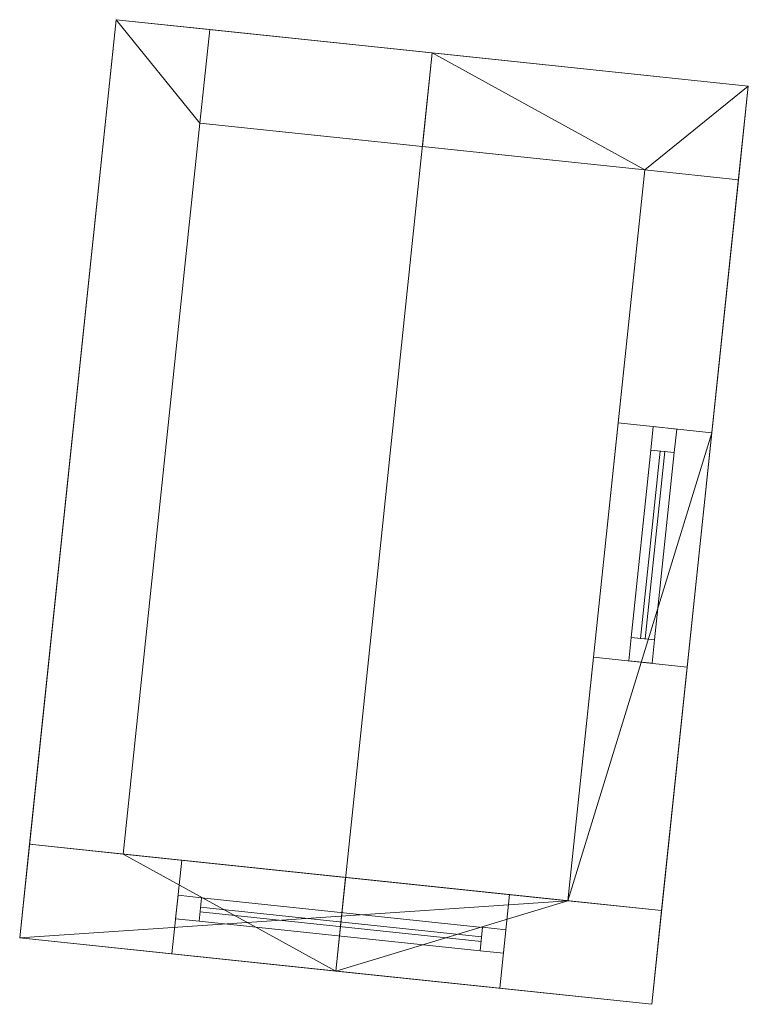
# Model space of a CAD drawing. Header units: millimetres. Extents: x -430348 to -225823, y -86243 to 5084.
# Tile 597 of 656: x -350221 to -348674, y -53756 to -51666. Entities that reach past the tile are written whole.
import ezdxf

# ---------------------------------------------------------------- set-up
doc = ezdxf.new("R2010")
doc.units = ezdxf.units.MM
for name, color, linetype, lineweight in [('A-GLAZ-CURT', 52, 'Continuous', 9), ('A-GLAZ-CWMG', 51, 'Continuous', 9), ('A-ROOF', 132, 'Continuous', 9), ('A-WALL', 113, 'Continuous', 9)]:
    doc.layers.add(name, color=color, linetype=linetype, lineweight=lineweight)

# ---------------------------------------------------------------- blocks, each defined once
blk = doc.blocks.new('System Panel - Door-555604-_3D_ Copy 1')
at = {"layer": 'A-GLAZ-CURT'}
mesh = blk.add_polyface(dxfattribs=at)
corners = [(-300, 5), (-300, 5, 1450), (300, 5, 1450), (300, 5)]
mesh.append_faces([[corners[k] for k in face] for face in [(2, 3, 0, 1)]])
mesh = blk.add_polyface(dxfattribs=at)
corners = [(300, -5), (-300, -5), (-300, 5), (300, 5)]
mesh.append_faces([[corners[k] for k in face] for face in [(0, 1, 2, 3)]])
mesh = blk.add_polyface(dxfattribs=at)
corners = [(-300, -5, 1450), (300, -5, 1450), (300, 5, 1450), (-300, 5, 1450)]
mesh.append_faces([[corners[k] for k in face] for face in [(0, 1, 2, 3)]])
mesh = blk.add_polyface(dxfattribs=at)
corners = [(-300, -5), (-300, -5, 1450), (-300, 5, 1450), (-300, 5)]
mesh.append_faces([[corners[k] for k in face] for face in [(0, 1, 2, 3)]])
mesh = blk.add_polyface(dxfattribs=at)
corners = [(300, -5, 1450), (300, -5), (300, 5), (300, 5, 1450)]
mesh.append_faces([[corners[k] for k in face] for face in [(0, 1, 2, 3)]])
mesh = blk.add_polyface(dxfattribs=at)
corners = [(-300, -5), (300, -5), (300, -5, 1450), (-300, -5, 1450)]
mesh.append_faces([[corners[k] for k in face] for face in [(2, 3, 0, 1)]])
blk = doc.blocks.new('Rectangular Mullion - 50mm x 50mm-531397-_3D_ Copy 1')
at = {"layer": 'A-GLAZ-CWMG'}
mesh = blk.add_polyface(dxfattribs=at)
corners = [(0, 25), (-50, 25), (-50, -25), (0, -25)]
mesh.append_faces([[corners[k] for k in face] for face in [(3, 0, 1, 2)]])
mesh = blk.add_polyface(dxfattribs=at)
corners = [(0, 25, -1550), (0, -25, -1550), (-50, -25, -1550), (-50, 25, -1550)]
mesh.append_faces([[corners[k] for k in face] for face in [(3, 0, 1, 2)]])
mesh = blk.add_polyface(dxfattribs=at)
corners = [(-50, 25), (0, 25), (0, 25, -1550), (-50, 25, -1550)]
mesh.append_faces([[corners[k] for k in face] for face in [(3, 0, 1, 2)]])
mesh = blk.add_polyface(dxfattribs=at)
corners = [(-50, -25), (-50, 25), (-50, 25, -1550), (-50, -25, -1550)]
mesh.append_faces([[corners[k] for k in face] for face in [(0, 1, 2, 3)]])
mesh = blk.add_polyface(dxfattribs=at)
corners = [(0, 25), (0, -25), (0, -25, -1550), (0, 25, -1550)]
mesh.append_faces([[corners[k] for k in face] for face in [(0, 1, 2, 3)]])
mesh = blk.add_polyface(dxfattribs=at)
corners = [(0, -25), (-50, -25), (-50, -25, -1550), (0, -25, -1550)]
mesh.append_faces([[corners[k] for k in face] for face in [(3, 0, 1, 2)]])
blk = doc.blocks.new('Rectangular Mullion - 50mm x 50mm-293980-_3D_ Copy 1')
at = {"layer": 'A-GLAZ-CWMG'}
mesh = blk.add_polyface(dxfattribs=at)
corners = [(0, 25), (-50, 25), (-50, -25), (0, -25)]
mesh.append_faces([[corners[k] for k in face] for face in [(3, 0, 1, 2)]])
mesh = blk.add_polyface(dxfattribs=at)
corners = [(0, 25, -600), (0, -25, -600), (-50, -25, -600), (-50, 25, -600)]
mesh.append_faces([[corners[k] for k in face] for face in [(3, 0, 1, 2)]])
mesh = blk.add_polyface(dxfattribs=at)
corners = [(-50, 25), (0, 25), (0, 25, -600), (-50, 25, -600)]
mesh.append_faces([[corners[k] for k in face] for face in [(0, 1, 2, 3)]])
mesh = blk.add_polyface(dxfattribs=at)
corners = [(-50, -25), (-50, 25), (-50, 25, -600), (-50, -25, -600)]
mesh.append_faces([[corners[k] for k in face] for face in [(3, 0, 1, 2)]])
mesh = blk.add_polyface(dxfattribs=at)
corners = [(0, 25), (0, -25), (0, -25, -600), (0, 25, -600)]
mesh.append_faces([[corners[k] for k in face] for face in [(3, 0, 1, 2)]])
mesh = blk.add_polyface(dxfattribs=at)
corners = [(0, -25), (-50, -25), (-50, -25, -600), (0, -25, -600)]
mesh.append_faces([[corners[k] for k in face] for face in [(0, 1, 2, 3)]])
blk = doc.blocks.new('Rectangular Mullion - 50mm x 50mm-531398-_3D_ Copy 1')
at = {"layer": 'A-GLAZ-CWMG'}
mesh = blk.add_polyface(dxfattribs=at)
corners = [(0, 25), (-50, 25), (-50, -25), (0, -25)]
mesh.append_faces([[corners[k] for k in face] for face in [(2, 3, 0, 1)]])
mesh = blk.add_polyface(dxfattribs=at)
corners = [(0, 25, -1550), (0, -25, -1550), (-50, -25, -1550), (-50, 25, -1550)]
mesh.append_faces([[corners[k] for k in face] for face in [(0, 1, 2, 3)]])
mesh = blk.add_polyface(dxfattribs=at)
corners = [(-50, 25), (0, 25), (0, 25, -1550), (-50, 25, -1550)]
mesh.append_faces([[corners[k] for k in face] for face in [(3, 0, 1, 2)]])
mesh = blk.add_polyface(dxfattribs=at)
corners = [(-50, -25), (-50, 25), (-50, 25, -1550), (-50, -25, -1550)]
mesh.append_faces([[corners[k] for k in face] for face in [(3, 0, 1, 2)]])
mesh = blk.add_polyface(dxfattribs=at)
corners = [(0, 25), (0, -25), (0, -25, -1550), (0, 25, -1550)]
mesh.append_faces([[corners[k] for k in face] for face in [(3, 0, 1, 2)]])
mesh = blk.add_polyface(dxfattribs=at)
corners = [(0, -25), (-50, -25), (-50, -25, -1550), (0, -25, -1550)]
mesh.append_faces([[corners[k] for k in face] for face in [(3, 0, 1, 2)]])
blk = doc.blocks.new('Rectangular Mullion - 50mm x 50mm-293846-_3D_ Copy 1')
at = {"layer": 'A-GLAZ-CWMG'}
mesh = blk.add_polyface(dxfattribs=at)
corners = [(0, 25), (-50, 25), (-50, -25), (0, -25)]
mesh.append_faces([[corners[k] for k in face] for face in [(3, 0, 1, 2)]])
mesh = blk.add_polyface(dxfattribs=at)
corners = [(0, 25, -600), (0, -25, -600), (-50, -25, -600), (-50, 25, -600)]
mesh.append_faces([[corners[k] for k in face] for face in [(3, 0, 1, 2)]])
mesh = blk.add_polyface(dxfattribs=at)
corners = [(-50, 25), (0, 25), (0, 25, -600), (-50, 25, -600)]
mesh.append_faces([[corners[k] for k in face] for face in [(0, 1, 2, 3)]])
mesh = blk.add_polyface(dxfattribs=at)
corners = [(-50, -25), (-50, 25), (-50, 25, -600), (-50, -25, -600)]
mesh.append_faces([[corners[k] for k in face] for face in [(3, 0, 1, 2)]])
mesh = blk.add_polyface(dxfattribs=at)
corners = [(0, 25), (0, -25), (0, -25, -600), (0, 25, -600)]
mesh.append_faces([[corners[k] for k in face] for face in [(3, 0, 1, 2)]])
mesh = blk.add_polyface(dxfattribs=at)
corners = [(0, -25), (-50, -25), (-50, -25, -600), (0, -25, -600)]
mesh.append_faces([[corners[k] for k in face] for face in [(0, 1, 2, 3)]])
blk = doc.blocks.new('System Panel - Glazed-555605-_3D_ Copy 1')
at = {"layer": 'A-GLAZ-CURT', "transparency": 33554471}
mesh = blk.add_polyface(dxfattribs=at)
corners = [(-200, 5), (-200, 5, 368.7), (200, 5, 368.7), (200, 5)]
mesh.append_faces([[corners[k] for k in face] for face in [(2, 3, 0, 1)]])
mesh = blk.add_polyface(dxfattribs=at)
corners = [(200, -5), (-200, -5), (-200, 5), (200, 5)]
mesh.append_faces([[corners[k] for k in face] for face in [(3, 0, 1, 2)]])
mesh = blk.add_polyface(dxfattribs=at)
corners = [(-200, -5, 368.7), (200, -5, 368.7), (200, 5, 368.7), (-200, 5, 368.7)]
mesh.append_faces([[corners[k] for k in face] for face in [(3, 0, 1, 2)]])
mesh = blk.add_polyface(dxfattribs=at)
corners = [(-200, -5), (-200, -5, 368.7), (-200, 5, 368.7), (-200, 5)]
mesh.append_faces([[corners[k] for k in face] for face in [(0, 1, 2, 3)]])
mesh = blk.add_polyface(dxfattribs=at)
corners = [(200, -5, 368.7), (200, -5), (200, 5), (200, 5, 368.7)]
mesh.append_faces([[corners[k] for k in face] for face in [(0, 1, 2, 3)]])
mesh = blk.add_polyface(dxfattribs=at)
corners = [(-200, -5), (200, -5), (200, -5, 368.7), (-200, -5, 368.7)]
mesh.append_faces([[corners[k] for k in face] for face in [(3, 0, 1, 2)]])
blk = doc.blocks.new('Rectangular Mullion - 50mm x 50mm-543805-_3D_ Copy 1')
at = {"layer": 'A-GLAZ-CWMG'}
mesh = blk.add_polyface(dxfattribs=at)
corners = [(0, 25), (-50, 25), (-50, -25), (0, -25)]
mesh.append_faces([[corners[k] for k in face] for face in [(2, 3, 0, 1)]])
mesh = blk.add_polyface(dxfattribs=at)
corners = [(0, 25, -468.8), (0, -25, -468.8), (-50, -25, -468.8), (-50, 25, -468.8)]
mesh.append_faces([[corners[k] for k in face] for face in [(0, 1, 2, 3)]])
mesh = blk.add_polyface(dxfattribs=at)
corners = [(-50, 25), (0, 25), (0, 25, -468.8), (-50, 25, -468.8)]
mesh.append_faces([[corners[k] for k in face] for face in [(3, 0, 1, 2)]])
mesh = blk.add_polyface(dxfattribs=at)
corners = [(-50, -25), (-50, 25), (-50, 25, -468.8), (-50, -25, -468.8)]
mesh.append_faces([[corners[k] for k in face] for face in [(3, 0, 1, 2)]])
mesh = blk.add_polyface(dxfattribs=at)
corners = [(0, 25), (0, -25), (0, -25, -468.8), (0, 25, -468.8)]
mesh.append_faces([[corners[k] for k in face] for face in [(3, 0, 1, 2)]])
mesh = blk.add_polyface(dxfattribs=at)
corners = [(0, -25), (-50, -25), (-50, -25, -468.8), (0, -25, -468.8)]
mesh.append_faces([[corners[k] for k in face] for face in [(3, 0, 1, 2)]])
blk = doc.blocks.new('Rectangular Mullion - 50mm x 50mm-267480-_3D_ Copy 1')
at = {"layer": 'A-GLAZ-CWMG'}
mesh = blk.add_polyface(dxfattribs=at)
corners = [(0, 25), (-50, 25), (-50, -25), (0, -25)]
mesh.append_faces([[corners[k] for k in face] for face in [(2, 3, 0, 1)]])
mesh = blk.add_polyface(dxfattribs=at)
corners = [(0, 25, -400), (0, -25, -400), (-50, -25, -400), (-50, 25, -400)]
mesh.append_faces([[corners[k] for k in face] for face in [(0, 1, 2, 3)]])
mesh = blk.add_polyface(dxfattribs=at)
corners = [(-50, 25), (0, 25), (0, 25, -400), (-50, 25, -400)]
mesh.append_faces([[corners[k] for k in face] for face in [(3, 0, 1, 2)]])
mesh = blk.add_polyface(dxfattribs=at)
corners = [(-50, -25), (-50, 25), (-50, 25, -400), (-50, -25, -400)]
mesh.append_faces([[corners[k] for k in face] for face in [(3, 0, 1, 2)]])
mesh = blk.add_polyface(dxfattribs=at)
corners = [(0, 25), (0, -25), (0, -25, -400), (0, 25, -400)]
mesh.append_faces([[corners[k] for k in face] for face in [(3, 0, 1, 2)]])
mesh = blk.add_polyface(dxfattribs=at)
corners = [(0, -25), (-50, -25), (-50, -25, -400), (0, -25, -400)]
mesh.append_faces([[corners[k] for k in face] for face in [(3, 0, 1, 2)]])
blk = doc.blocks.new('Rectangular Mullion - 50mm x 50mm-543806-_3D_ Copy 1')
at = {"layer": 'A-GLAZ-CWMG'}
mesh = blk.add_polyface(dxfattribs=at)
corners = [(0, 25), (-50, 25), (-50, -25), (0, -25)]
mesh.append_faces([[corners[k] for k in face] for face in [(2, 3, 0, 1)]])
mesh = blk.add_polyface(dxfattribs=at)
corners = [(0, 25, -468.8), (0, -25, -468.8), (-50, -25, -468.8), (-50, 25, -468.8)]
mesh.append_faces([[corners[k] for k in face] for face in [(0, 1, 2, 3)]])
mesh = blk.add_polyface(dxfattribs=at)
corners = [(-50, 25), (0, 25), (0, 25, -468.8), (-50, 25, -468.8)]
mesh.append_faces([[corners[k] for k in face] for face in [(3, 0, 1, 2)]])
mesh = blk.add_polyface(dxfattribs=at)
corners = [(-50, -25), (-50, 25), (-50, 25, -468.8), (-50, -25, -468.8)]
mesh.append_faces([[corners[k] for k in face] for face in [(0, 1, 2, 3)]])
mesh = blk.add_polyface(dxfattribs=at)
corners = [(0, 25), (0, -25), (0, -25, -468.8), (0, 25, -468.8)]
mesh.append_faces([[corners[k] for k in face] for face in [(0, 1, 2, 3)]])
mesh = blk.add_polyface(dxfattribs=at)
corners = [(0, -25), (-50, -25), (-50, -25, -468.8), (0, -25, -468.8)]
mesh.append_faces([[corners[k] for k in face] for face in [(3, 0, 1, 2)]])
blk = doc.blocks.new('Rectangular Mullion - 50mm x 50mm-267481-_3D_ Copy 1')
at = {"layer": 'A-GLAZ-CWMG'}
mesh = blk.add_polyface(dxfattribs=at)
corners = [(0, 25), (-50, 25), (-50, -25), (0, -25)]
mesh.append_faces([[corners[k] for k in face] for face in [(2, 3, 0, 1)]])
mesh = blk.add_polyface(dxfattribs=at)
corners = [(0, 25, -400), (0, -25, -400), (-50, -25, -400), (-50, 25, -400)]
mesh.append_faces([[corners[k] for k in face] for face in [(0, 1, 2, 3)]])
mesh = blk.add_polyface(dxfattribs=at)
corners = [(-50, 25), (0, 25), (0, 25, -400), (-50, 25, -400)]
mesh.append_faces([[corners[k] for k in face] for face in [(3, 0, 1, 2)]])
mesh = blk.add_polyface(dxfattribs=at)
corners = [(-50, -25), (-50, 25), (-50, 25, -400), (-50, -25, -400)]
mesh.append_faces([[corners[k] for k in face] for face in [(3, 0, 1, 2)]])
mesh = blk.add_polyface(dxfattribs=at)
corners = [(0, 25), (0, -25), (0, -25, -400), (0, 25, -400)]
mesh.append_faces([[corners[k] for k in face] for face in [(3, 0, 1, 2)]])
mesh = blk.add_polyface(dxfattribs=at)
corners = [(0, -25), (-50, -25), (-50, -25, -400), (0, -25, -400)]
mesh.append_faces([[corners[k] for k in face] for face in [(3, 0, 1, 2)]])

msp = doc.modelspace()

# ---------------------------------------------------------------- block references
at = {"layer": 'A-GLAZ-CURT', "transparency": 33554471, "rotation": 83.99999999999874}
msp.add_blockref('System Panel - Glazed-555605-_3D_ Copy 1', (-348876.8, -52780.7, 60671.3), dxfattribs=at)
at = {"layer": 'A-GLAZ-CURT', "rotation": 353.9999999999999}
msp.add_blockref('System Panel - Door-555604-_3D_ Copy 1', (-349539.2, -53585.9, 59597.1), dxfattribs=at)
at = {"layer": 'A-GLAZ-CWMG', "extrusion": (0, 0, -1)}
for name, p, rotation in [('Rectangular Mullion - 50mm x 50mm-543806-_3D_ Copy 1', (348850.7, -52532.1, -60621.3), 96.00000000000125), ('Rectangular Mullion - 50mm x 50mm-531398-_3D_ Copy 1', (349191.1, -53622.5, -59547.1), 186.0000000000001)]:
    msp.add_blockref(name, p, dxfattribs=dict(at, rotation=rotation))
at = {"layer": 'A-GLAZ-CWMG', "extrusion": (0.104528, 0.994522, 0), "rotation": 90}
msp.add_blockref('Rectangular Mullion - 50mm x 50mm-267480-_3D_ Copy 1', (341448.6, 61090, -88759.1), dxfattribs=at)
at = {"layer": 'A-GLAZ-CWMG', "extrusion": (-0.104528, -0.994522, 0), "rotation": 270}
msp.add_blockref('Rectangular Mullion - 50mm x 50mm-267481-_3D_ Copy 1', (-341448.6, 60621.3, 89159.1), dxfattribs=at)
at = {"layer": 'A-GLAZ-CWMG'}
for name, p, rotation in [('Rectangular Mullion - 50mm x 50mm-543805-_3D_ Copy 1', (-348903, -53029.3, 61090), 263.9999999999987), ('Rectangular Mullion - 50mm x 50mm-531397-_3D_ Copy 1', (-349887.3, -53549.3, 61097.1), 173.9999999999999)]:
    msp.add_blockref(name, p, dxfattribs=dict(at, rotation=rotation))
at = {"layer": 'A-GLAZ-CWMG', "extrusion": (0.994522, -0.104528, 0), "rotation": 90}
msp.add_blockref('Rectangular Mullion - 50mm x 50mm-293980-_3D_ Copy 1', (-89829.1, 61097.1, -341723.1), dxfattribs=at)
at = {"layer": 'A-GLAZ-CWMG', "extrusion": (-0.994522, 0.104528, 0), "rotation": 270}
msp.add_blockref('Rectangular Mullion - 50mm x 50mm-293846-_3D_ Copy 1', (89829.1, 59547.1, 342323.1), dxfattribs=at)

# ---------------------------------------------------------------- meshes
at = {"layer": 'A-ROOF'}
mesh = msp.add_polyface(dxfattribs=at)
corners = [(-349549.8, -53685.3, 61270.8), (-350220.9, -53614.8, 61090), (-350016.1, -51665.6, 61090), (-349345, -51736.2, 61270.8)]
mesh.append_faces([[corners[k] for k in face] for face in [(1, 2, 3, 0)]])
mesh = msp.add_polyface(dxfattribs=at)
corners = [(-350220.9, -53614.8, 61193.5), (-349549.8, -53685.3, 61374.3), (-349345, -51736.2, 61374.3), (-350016.1, -51665.6, 61193.5)]
mesh.append_faces([[corners[k] for k in face] for face in [(2, 3, 0, 1)]])
mesh = msp.add_polyface(dxfattribs=at)
corners = [(-350220.9, -53614.8, 61090), (-350220.9, -53614.8, 61193.5), (-350016.1, -51665.6, 61193.5), (-350016.1, -51665.6, 61090)]
mesh.append_faces([[corners[k] for k in face] for face in [(2, 3, 0, 1)]])
mesh = msp.add_polyface(dxfattribs=at)
corners = [(-350016.1, -51665.6, 61193.5), (-349345, -51736.2, 61374.3), (-348673.9, -51806.7, 61193.5), (-348673.9, -51806.7, 61090), (-349345, -51736.2, 61270.8), (-350016.1, -51665.6, 61090)]
mesh.append_faces([[corners[k] for k in face] for face in [(0, 1, 4, 5)]], dxfattribs={"vtx1": -1})
mesh.append_faces([[corners[k] for k in face] for face in [(2, 3, 4, 1)]], dxfattribs={"vtx2": -1})
mesh = msp.add_polyface(dxfattribs=at)
corners = [(-348673.9, -51806.7, 61090), (-348878.8, -53755.8, 61090), (-349549.8, -53685.3, 61270.8), (-349345, -51736.2, 61270.8)]
mesh.append_faces([[corners[k] for k in face] for face in [(0, 1, 2, 3)]])
mesh = msp.add_polyface(dxfattribs=at)
corners = [(-348878.8, -53755.8, 61193.5), (-348673.9, -51806.7, 61193.5), (-349345, -51736.2, 61374.3), (-349549.8, -53685.3, 61374.3)]
mesh.append_faces([[corners[k] for k in face] for face in [(3, 0, 1, 2)]])
mesh = msp.add_polyface(dxfattribs=at)
corners = [(-348673.9, -51806.7, 61090), (-348673.9, -51806.7, 61193.5), (-348878.8, -53755.8, 61193.5), (-348878.8, -53755.8, 61090)]
mesh.append_faces([[corners[k] for k in face] for face in [(2, 3, 0, 1)]])
mesh = msp.add_polyface(dxfattribs=at)
corners = [(-348878.8, -53755.8, 61193.5), (-349549.8, -53685.3, 61374.3), (-350220.9, -53614.8, 61193.5), (-350220.9, -53614.8, 61090), (-349549.8, -53685.3, 61270.8), (-348878.8, -53755.8, 61090)]
mesh.append_faces([[corners[k] for k in face] for face in [(0, 1, 4, 5)]], dxfattribs={"vtx1": -1})
mesh.append_faces([[corners[k] for k in face] for face in [(2, 3, 4, 1)]], dxfattribs={"vtx2": -1})
at = {"layer": 'A-WALL'}
mesh = msp.add_polyface(dxfattribs=at)
corners = [(-350200, -53415.9, 59055.2), (-350200, -53415.9, 61090), (-350016.1, -51665.6, 61090), (-350016.1, -51665.6, 59055.2)]
mesh.append_faces([[corners[k] for k in face] for face in [(2, 3, 0, 1)]])
mesh = msp.add_polyface(dxfattribs=at)
corners = [(-349817.2, -51686.5, 59055.2), (-349838.1, -51885.4, 59055.2), (-350001.1, -53436.8, 59055.2), (-350200, -53415.9, 59055.2), (-350016.1, -51665.6, 59055.2)]
mesh.append_faces([[corners[k] for k in face] for face in [(1, 4, 0)]], dxfattribs={"vtx0": -1})
mesh.append_faces([[corners[k] for k in face] for face in [(3, 4, 1, 2)]], dxfattribs={"vtx1": -1})
mesh = msp.add_polyface(dxfattribs=at)
corners = [(-350001.1, -53436.8, 61143.6), (-349838.1, -51885.4, 61143.6), (-349817.2, -51686.5, 61143.6), (-350016.1, -51665.6, 61090), (-350200, -53415.9, 61090)]
mesh.append_faces([[corners[k] for k in face] for face in [(2, 3, 1)]], dxfattribs={"vtx1": -1})
mesh.append_faces([[corners[k] for k in face] for face in [(4, 0, 1, 3)]], dxfattribs={"vtx2": -1})
mesh = msp.add_polyface(dxfattribs=at)
corners = [(-349817.2, -51686.5, 61143.6), (-349817.2, -51686.5, 59055.2), (-350016.1, -51665.6, 59055.2), (-350016.1, -51665.6, 61090)]
mesh.append_faces([[corners[k] for k in face] for face in [(3, 0, 1, 2)]])
mesh = msp.add_polyface(dxfattribs=at)
corners = [(-350001.1, -53436.8, 59055.2), (-349838.1, -51885.4, 59055.2), (-349817.2, -51686.5, 59055.2), (-349817.2, -51686.5, 61143.6), (-349838.1, -51885.4, 61143.6), (-350001.1, -53436.8, 61143.6)]
mesh.append_faces([[corners[k] for k in face] for face in [(5, 0, 1, 4), (2, 3, 4, 1)]], dxfattribs={"vtx2": -1})
mesh = msp.add_polyface(dxfattribs=at)
corners = [(-348694.8, -52005.6, 59055.2), (-348893.7, -51984.7, 59055.2), (-349838.1, -51885.4, 59055.2), (-349817.2, -51686.5, 59055.2), (-348673.9, -51806.7, 59055.2)]
mesh.append_faces([[corners[k] for k in face] for face in [(1, 4, 0)]], dxfattribs={"vtx0": -1})
mesh.append_faces([[corners[k] for k in face] for face in [(3, 4, 1, 2)]], dxfattribs={"vtx1": -1})
mesh = msp.add_polyface(dxfattribs=at)
corners = [(-349838.1, -51885.4, 59055.2), (-349838.1, -51885.4, 61143.6), (-349817.2, -51686.5, 61143.6), (-349817.2, -51686.5, 59055.2)]
mesh.append_faces([[corners[k] for k in face] for face in [(3, 0, 1, 2)]])
mesh = msp.add_polyface(dxfattribs=at)
corners = [(-349838.1, -51885.4, 61143.6), (-349365.9, -51935.1, 61270.8), (-349345, -51736.2, 61270.8), (-349817.2, -51686.5, 61143.6)]
mesh.append_faces([[corners[k] for k in face] for face in [(1, 2, 3, 0)]])
mesh = msp.add_polyface(dxfattribs=at)
corners = [(-349817.2, -51686.5, 59055.2), (-349817.2, -51686.5, 61143.6), (-349345, -51736.2, 61270.8), (-348673.9, -51806.7, 61090), (-348673.9, -51806.7, 59055.2)]
mesh.append_faces([[corners[k] for k in face] for face in [(3, 4, 0), (1, 2, 3, 0)]], dxfattribs={"vtx2": -1})
mesh = msp.add_polyface(dxfattribs=at)
corners = [(-349365.9, -51935.1, 61270.8), (-348893.7, -51984.7, 61143.6), (-348694.8, -52005.6, 61090), (-348673.9, -51806.7, 61090), (-349345, -51736.2, 61270.8)]
mesh.append_faces([[corners[k] for k in face] for face in [(1, 4, 0)]], dxfattribs={"vtx0": -1})
mesh.append_faces([[corners[k] for k in face] for face in [(3, 4, 1, 2)]], dxfattribs={"vtx1": -1})
mesh = msp.add_polyface(dxfattribs=at)
corners = [(-348694.8, -52005.6, 61090), (-348694.8, -52005.6, 59055.2), (-348673.9, -51806.7, 59055.2), (-348673.9, -51806.7, 61090)]
mesh.append_faces([[corners[k] for k in face] for face in [(0, 1, 2, 3)]])
mesh = msp.add_polyface(dxfattribs=at)
corners = [(-349838.1, -51885.4, 59055.2), (-348893.7, -51984.7, 59055.2), (-348694.8, -52005.6, 59055.2), (-348694.8, -52005.6, 61090), (-348893.7, -51984.7, 61143.6), (-349365.9, -51935.1, 61270.8), (-349838.1, -51885.4, 61143.6)]
mesh.append_faces([[corners[k] for k in face] for face in [(1, 4, 0)]], dxfattribs={"vtx0": -1, "vtx1": -1})
mesh.append_faces([[corners[k] for k in face] for face in [(4, 5, 6, 0), (1, 2, 3, 4)]], dxfattribs={"vtx3": -1})
mesh = msp.add_polyface(dxfattribs=at)
corners = [(-348893.7, -51984.7, 59055.2), (-349056.8, -53536, 59055.2), (-349056.8, -53536, 61143.6), (-348893.7, -51984.7, 61143.6), (-349002.4, -53018.9, 61090), (-349002.4, -53018.9, 60621.3), (-348950.1, -52521.6, 60621.3), (-348950.1, -52521.6, 61090)]
mesh.append_faces([[corners[k] for k in face] for face in [(7, 3, 6)]], dxfattribs={"vtx0": -1, "vtx1": -1})
mesh.append_faces([[corners[k] for k in face] for face in [(5, 1, 2, 4), (1, 5, 6)]], dxfattribs={"vtx0": -1, "vtx2": -1})
mesh.append_faces([[corners[k] for k in face] for face in [(6, 3, 0, 1)]], dxfattribs={"vtx0": -1, "vtx3": -1})
mesh.append_faces([[corners[k] for k in face] for face in [(2, 3, 7, 4)]], dxfattribs={"vtx1": -1, "vtx3": -1})
mesh = msp.add_polyface(dxfattribs=at)
corners = [(-349056.8, -53536, 59055.2), (-348893.7, -51984.7, 59055.2), (-348694.8, -52005.6, 59055.2), (-348857.9, -53556.9, 59055.2)]
mesh.append_faces([[corners[k] for k in face] for face in [(0, 1, 2, 3)]])
mesh = msp.add_polyface(dxfattribs=at)
corners = [(-348893.7, -51984.7, 61143.6), (-349056.8, -53536, 61143.6), (-348857.9, -53556.9, 61090), (-348803.5, -53039.8, 61090), (-348751.2, -52542.5, 61090), (-348694.8, -52005.6, 61090)]
mesh.append_faces([[corners[k] for k in face] for face in [(1, 2, 3, 4), (4, 5, 0, 1)]], dxfattribs={"vtx3": -1})
mesh = msp.add_polyface(dxfattribs=at)
corners = [(-348893.7, -51984.7, 59055.2), (-348893.7, -51984.7, 61143.6), (-348694.8, -52005.6, 61090), (-348694.8, -52005.6, 59055.2)]
mesh.append_faces([[corners[k] for k in face] for face in [(0, 1, 2, 3)]])
mesh = msp.add_polyface(dxfattribs=at)
corners = [(-348857.9, -53556.9, 59055.2), (-348694.8, -52005.6, 59055.2), (-348694.8, -52005.6, 61090), (-348751.2, -52542.5, 61090), (-348751.2, -52542.5, 60621.3), (-348803.5, -53039.8, 60621.3), (-348803.5, -53039.8, 61090), (-348857.9, -53556.9, 61090)]
mesh.append_faces([[corners[k] for k in face] for face in [(5, 0, 4)]], dxfattribs={"vtx0": -1, "vtx1": -1})
mesh.append_faces([[corners[k] for k in face] for face in [(7, 0, 5, 6)]], dxfattribs={"vtx1": -1})
mesh.append_faces([[corners[k] for k in face] for face in [(1, 2, 4, 0)]], dxfattribs={"vtx1": -1, "vtx2": -1})
mesh.append_faces([[corners[k] for k in face] for face in [(2, 3, 4)]], dxfattribs={"vtx2": -1})
mesh = msp.add_polyface(dxfattribs=at)
corners = [(-349002.4, -53018.9, 60621.3), (-348803.5, -53039.8, 60621.3), (-348751.2, -52542.5, 60621.3), (-348950.1, -52521.6, 60621.3)]
mesh.append_faces([[corners[k] for k in face] for face in [(2, 3, 0, 1)]])
mesh = msp.add_polyface(dxfattribs=at)
corners = [(-348950.1, -52521.6, 61090), (-348751.2, -52542.5, 61090), (-348803.5, -53039.8, 61090), (-349002.4, -53018.9, 61090)]
mesh.append_faces([[corners[k] for k in face] for face in [(2, 3, 0, 1)]])
mesh = msp.add_polyface(dxfattribs=at)
corners = [(-348751.2, -52542.5, 61090), (-348950.1, -52521.6, 61090), (-348950.1, -52521.6, 60621.3), (-348751.2, -52542.5, 60621.3)]
mesh.append_faces([[corners[k] for k in face] for face in [(0, 1, 2, 3)]])
mesh = msp.add_polyface(dxfattribs=at)
corners = [(-348803.5, -53039.8, 60621.3), (-349002.4, -53018.9, 60621.3), (-349002.4, -53018.9, 61090), (-348803.5, -53039.8, 61090)]
mesh.append_faces([[corners[k] for k in face] for face in [(0, 1, 2, 3)]])
mesh = msp.add_polyface(dxfattribs=at)
corners = [(-350200, -53415.9, 59055.2), (-350001.1, -53436.8, 59055.2), (-349056.8, -53536, 59055.2), (-348857.9, -53556.9, 59055.2), (-348878.8, -53755.8, 59055.2), (-350220.9, -53614.8, 59055.2)]
mesh.append_faces([[corners[k] for k in face] for face in [(4, 5, 2, 3)]], dxfattribs={"vtx1": -1})
mesh.append_faces([[corners[k] for k in face] for face in [(5, 0, 1, 2)]], dxfattribs={"vtx3": -1})
mesh = msp.add_polyface(dxfattribs=at)
corners = [(-350200, -53415.9, 61090), (-350200, -53415.9, 59055.2), (-350220.9, -53614.8, 59055.2), (-350220.9, -53614.8, 61090)]
mesh.append_faces([[corners[k] for k in face] for face in [(0, 1, 2, 3)]])
mesh = msp.add_polyface(dxfattribs=at)
corners = [(-350200, -53415.9, 61090), (-350220.9, -53614.8, 61090), (-349549.8, -53685.3, 61270.8), (-349528.9, -53486.4, 61270.8), (-350001.1, -53436.8, 61143.6)]
mesh.append_faces([[corners[k] for k in face] for face in [(4, 2, 3)]], dxfattribs={"vtx0": -1})
mesh.append_faces([[corners[k] for k in face] for face in [(1, 2, 4, 0)]], dxfattribs={"vtx1": -1})
mesh = msp.add_polyface(dxfattribs=at)
corners = [(-348857.9, -53556.9, 59055.2), (-349056.8, -53536, 59055.2), (-350001.1, -53436.8, 59055.2), (-350200, -53415.9, 59055.2), (-350200, -53415.9, 61090), (-350001.1, -53436.8, 61143.6), (-349528.9, -53486.4, 61270.8), (-349056.8, -53536, 61143.6), (-348857.9, -53556.9, 61090), (-349876.8, -53449.8, 61097.1), (-349876.8, -53449.8, 59547.1), (-349180.6, -53523, 59547.1), (-349180.6, -53523, 61097.1)]
mesh.append_faces([[corners[k] for k in face] for face in [(0, 11, 8)]], dxfattribs={"vtx0": -1, "vtx1": -1})
mesh.append_faces([[corners[k] for k in face] for face in [(11, 0, 1, 10), (12, 7, 8, 11), (10, 3, 4, 9)]], dxfattribs={"vtx0": -1, "vtx2": -1})
mesh.append_faces([[corners[k] for k in face] for face in [(2, 3, 10, 1), (5, 6, 9, 4)]], dxfattribs={"vtx1": -1, "vtx2": -1})
mesh.append_faces([[corners[k] for k in face] for face in [(6, 7, 12, 9)]], dxfattribs={"vtx1": -1, "vtx3": -1})
mesh = msp.add_polyface(dxfattribs=at)
corners = [(-350001.1, -53436.8, 59055.2), (-350001.1, -53436.8, 61143.6), (-350200, -53415.9, 61090), (-350200, -53415.9, 59055.2)]
mesh.append_faces([[corners[k] for k in face] for face in [(0, 1, 2, 3)]])
mesh = msp.add_polyface(dxfattribs=at)
corners = [(-349897.7, -53648.7, 59547.1), (-349876.8, -53449.8, 59547.1), (-349876.8, -53449.8, 61097.1), (-349897.7, -53648.7, 61097.1)]
mesh.append_faces([[corners[k] for k in face] for face in [(1, 2, 3, 0)]])
mesh = msp.add_polyface(dxfattribs=at)
corners = [(-349897.7, -53648.7, 61097.1), (-349876.8, -53449.8, 61097.1), (-349180.6, -53523, 61097.1), (-349201.5, -53721.9, 61097.1)]
mesh.append_faces([[corners[k] for k in face] for face in [(1, 2, 3, 0)]])
mesh = msp.add_polyface(dxfattribs=at)
corners = [(-349876.8, -53449.8, 59547.1), (-349897.7, -53648.7, 59547.1), (-349201.5, -53721.9, 59547.1), (-349180.6, -53523, 59547.1)]
mesh.append_faces([[corners[k] for k in face] for face in [(3, 0, 1, 2)]])
mesh = msp.add_polyface(dxfattribs=at)
corners = [(-348878.8, -53755.8, 61090), (-348857.9, -53556.9, 61090), (-349056.8, -53536, 61143.6), (-349528.9, -53486.4, 61270.8), (-349549.8, -53685.3, 61270.8)]
mesh.append_faces([[corners[k] for k in face] for face in [(2, 4, 0, 1)]], dxfattribs={"vtx0": -1})
mesh.append_faces([[corners[k] for k in face] for face in [(2, 3, 4)]], dxfattribs={"vtx2": -1})
mesh = msp.add_polyface(dxfattribs=at)
corners = [(-349201.5, -53721.9, 61097.1), (-349180.6, -53523, 61097.1), (-349180.6, -53523, 59547.1), (-349201.5, -53721.9, 59547.1)]
mesh.append_faces([[corners[k] for k in face] for face in [(0, 1, 2, 3)]])
mesh = msp.add_polyface(dxfattribs=at)
corners = [(-349056.8, -53536, 61143.6), (-349056.8, -53536, 59055.2), (-348857.9, -53556.9, 59055.2), (-348857.9, -53556.9, 61090)]
mesh.append_faces([[corners[k] for k in face] for face in [(1, 2, 3, 0)]])
mesh = msp.add_polyface(dxfattribs=at)
corners = [(-348857.9, -53556.9, 59055.2), (-348857.9, -53556.9, 61090), (-348878.8, -53755.8, 61090), (-348878.8, -53755.8, 59055.2)]
mesh.append_faces([[corners[k] for k in face] for face in [(1, 2, 3, 0)]])
mesh = msp.add_polyface(dxfattribs=at)
corners = [(-350220.9, -53614.8, 59055.2), (-348878.8, -53755.8, 59055.2), (-348878.8, -53755.8, 61090), (-349549.8, -53685.3, 61270.8), (-350220.9, -53614.8, 61090), (-349897.7, -53648.7, 59547.1), (-349897.7, -53648.7, 61097.1), (-349201.5, -53721.9, 61097.1), (-349201.5, -53721.9, 59547.1)]
mesh.append_faces([[corners[k] for k in face] for face in [(4, 6, 3), (3, 7, 2)]], dxfattribs={"vtx0": -1, "vtx1": -1})
mesh.append_faces([[corners[k] for k in face] for face in [(5, 0, 1, 8), (8, 1, 2, 7), (3, 6, 7)]], dxfattribs={"vtx0": -1, "vtx2": -1})
mesh.append_faces([[corners[k] for k in face] for face in [(4, 0, 5, 6)]], dxfattribs={"vtx1": -1, "vtx3": -1})

doc.saveas('drawing.dxf')
